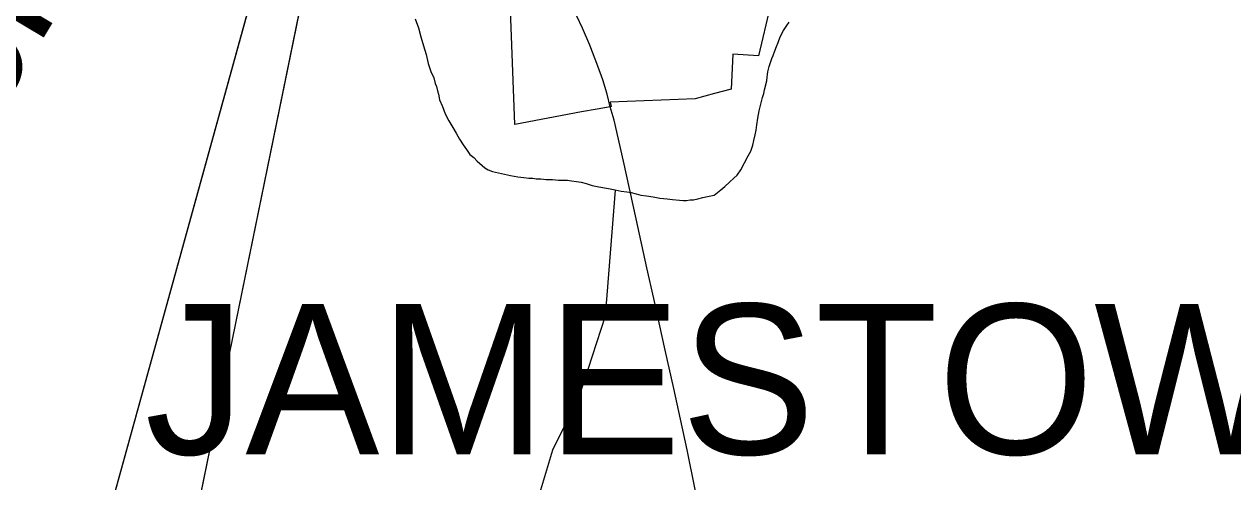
# Model space of a CAD drawing. Extents: x -13.9 to 69.1, y -25.2 to 26.1.
# Drawn here: x 3.981 to 4.71, y 17.179 to 17.455 of the extents above; entities that cross this region are included whole.
import ezdxf

# ---------------------------------------------------------------- set-up
doc = ezdxf.new("R2010")
doc.units = 0
for name, color, linetype in [('GM_X_Corporation', 7, 'Continuous'), ('GM_X_Corporation_Text', 7, 'Continuous'), ('GM_X_Minor_River', 7, 'Continuous'), ('GM_X_Minor_River_Text', 7, 'Continuous'), ('GM_X_State_Route', 7, 'Continuous'), ('SH_Text', 7, 'Continuous')]:
    doc.layers.add(name, color=color, linetype=linetype)

msp = doc.modelspace()

# ---------------------------------------------------------------- linework, layer by layer
at = {"layer": 'GM_X_Corporation'}
msp.add_lwpolyline([(4.43114, 17.46595), (4.42416, 17.43621), (4.40874, 17.43726), (4.40777, 17.41607), (4.3976, 17.41343), (4.38595, 17.4104), (4.3347, 17.40832), (4.33532, 17.40576), (4.33477, 17.40552), (4.3269, 17.404), (4.3175, 17.40242), (4.27723, 17.39488), (4.27455, 17.46918)], dxfattribs=at)
at = {"layer": 'GM_X_Minor_River'}
for points in [[(4.21722, 17.45864), (4.21919, 17.45316), (4.22049, 17.4477), (4.22212, 17.44222), (4.22376, 17.43711), (4.22505, 17.43164), (4.22669, 17.42689), (4.22834, 17.42287), (4.22932, 17.41958), (4.22998, 17.41776), (4.23063, 17.41521), (4.23128, 17.41302), (4.23193, 17.40973), (4.23357, 17.40572), (4.23522, 17.40133), (4.23754, 17.39694), (4.23986, 17.39291), (4.24185, 17.38961), (4.24384, 17.38595), (4.24617, 17.38265), (4.24817, 17.37972), (4.25016, 17.37678), (4.25251, 17.37494), (4.25451, 17.37273), (4.25753, 17.37015), (4.2592, 17.36867), (4.26121, 17.36756), (4.2639, 17.36644), (4.26559, 17.36605), (4.27468, 17.36412), (4.27906, 17.36334), (4.28277, 17.36293), (4.2858, 17.36253), (4.28817, 17.36251), (4.29019, 17.36212), (4.29289, 17.36208), (4.29626, 17.36168), (4.29997, 17.36163), (4.30368, 17.36123), (4.30672, 17.36119), (4.30908, 17.36116), (4.31144, 17.36077), (4.31447, 17.36037), (4.31717, 17.35997), (4.3202, 17.35921), (4.3239, 17.35807), (4.32795, 17.35729), (4.33367, 17.35613), (4.33771, 17.35536), (4.34142, 17.35459), (4.34479, 17.35418), (4.34749, 17.35378), (4.35052, 17.35302), (4.35321, 17.35226), (4.35658, 17.35186), (4.36063, 17.35108), (4.36467, 17.3503), (4.36905, 17.34989), (4.37242, 17.34948), (4.37647, 17.34907), (4.37883, 17.34904), (4.38086, 17.34902), (4.38289, 17.34936), (4.38491, 17.34933), (4.38762, 17.35002), (4.39066, 17.35072), (4.39337, 17.35141), (4.3954, 17.35175), (4.39743, 17.35209), (4.39947, 17.35388), (4.40151, 17.35531), (4.4039, 17.35746), (4.40662, 17.35998), (4.40935, 17.36249), (4.41139, 17.36428), (4.41345, 17.36753), (4.41792, 17.37584), (4.41963, 17.37873), (4.42068, 17.38236), (4.42138, 17.38526), (4.42209, 17.38852), (4.42279, 17.39142), (4.42317, 17.39469), (4.42388, 17.39868), (4.4246, 17.40304), (4.42565, 17.40702), (4.4267, 17.41101), (4.4274, 17.41355), (4.42776, 17.41573), (4.42916, 17.42117), (4.42952, 17.42334)], [(4.42952, 17.42334), (4.42989, 17.42661), (4.4306, 17.42988), (4.43164, 17.43277), (4.43233, 17.43458), (4.43303, 17.43639), (4.43407, 17.43929), (4.43511, 17.44182), (4.43614, 17.44435), (4.43719, 17.44762), (4.43925, 17.45159), (4.44131, 17.45448), (4.44268, 17.45664)], [(4.33776, 17.35519), (4.33166, 17.27923), (4.31603, 17.23083), (4.29999, 17.19843), (4.29035, 17.16626), (4.29254, 17.15568), (4.30315, 17.14529), (4.34291, 17.12379), (4.36657, 17.12697), (4.38733, 17.13928), (4.39578, 17.14057), (4.40549, 17.13601), (4.42249, 17.10406), (4.43276, 17.0526), (4.43797, 17.04123), (4.44658, 17.03161), (4.4782, 17.00736), (4.48829, 16.98536), (4.48547, 16.97814)]]:
    msp.add_lwpolyline(points, dxfattribs=at)
at = {"layer": 'GM_X_State_Route'}
for points in [[(4.33477, 17.40552), (4.33286, 17.41318), (4.33024, 17.42169), (4.32734, 17.43007), (4.32244, 17.44273), (4.31799, 17.45301), (4.31456, 17.46016)], [(4.3874, 17.16826), (4.386, 17.17467), (4.38113, 17.19848), (4.37318, 17.23559), (4.36799, 17.25869), (4.3611, 17.28992), (4.35687, 17.3084), (4.3505, 17.33794), (4.34285, 17.37267), (4.33708, 17.39752), (4.33477, 17.40552)]]:
    msp.add_lwpolyline(points, dxfattribs=at)
at = {"layer": 'SH_Text'}
for p, q in [((3.98257, 16.97889), (4.23509, 17.89335)), ((4.23509, 17.89335), (3.98257, 16.65677))]:
    msp.add_line(p, q, dxfattribs=at)
msp.add_lwpolyline([(3.98257, 16.97889), (4.23509, 17.89335), (3.98257, 16.65677)], close=True, dxfattribs=at)

# ---------------------------------------------------------------- texts
at = {"layer": 'GM_X_Corporation_Text'}
msp.add_text('JAMESTOWN', height=0.090639, rotation=0.00001, dxfattribs=at).set_placement((4.05418, 17.19585))
at = {"layer": 'GM_X_Minor_River_Text'}
msp.add_text('Branch', height=0.086138, rotation=59.14304, dxfattribs=at).set_placement((3.83482, 17.18212))

doc.saveas('drawing.dxf')
